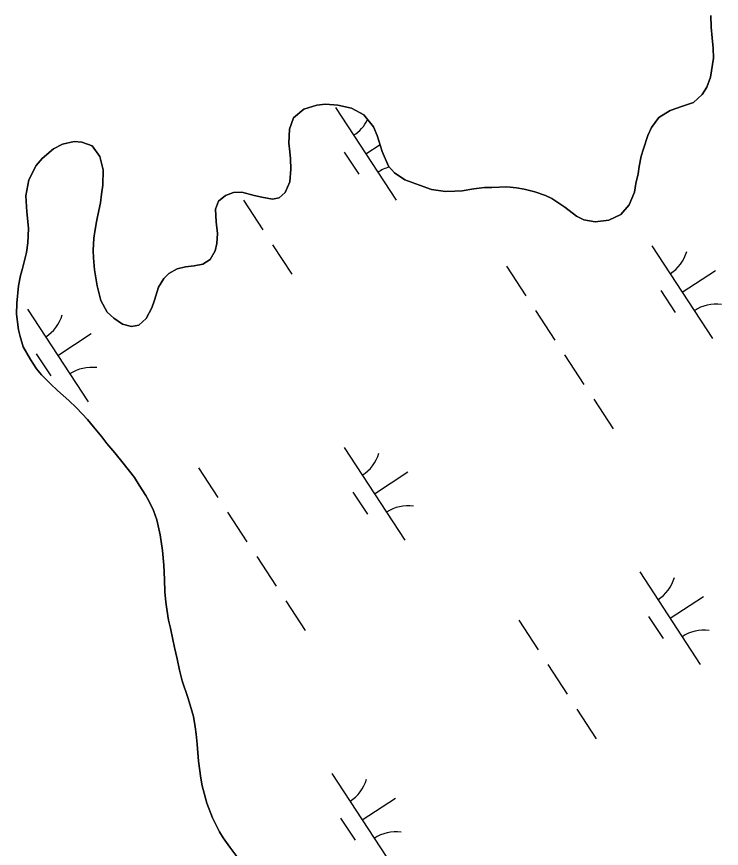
# Model space of a CAD drawing. Extents: x 3945642 to 3966284, y 206476 to 228921.
# Drawn here: x 3963824.5 to 3964143, y 213721.3 to 214097.3 of the extents above; entities that cross this region are included whole.
import ezdxf

# ---------------------------------------------------------------- set-up
doc = ezdxf.new("R2010")
doc.units = 0
doc.layers.add('V-TOPO-SHOR', color=7, linetype='Continuous')
doc.layers.add('V-WETL-SWMP', color=7, linetype='Continuous')

msp = doc.modelspace()

# ---------------------------------------------------------------- linework, layer by layer
at = {"layer": 'V-TOPO-SHOR'}
for points in [[(3964138.23, 214097.78), (3964138.32, 214092.51), (3964138.82, 214087.64), (3964139.33, 214083.04), (3964139.43, 214078.58), (3964139, 214075.61), (3964138.01, 214069.94), (3964136.35, 214065.35), (3964134.3, 214062.13), (3964130.35, 214058.51), (3964125.47, 214056.79), (3964119.78, 214054.94), (3964114.75, 214051.73), (3964111.34, 214047.16), (3964109.69, 214043.52), (3964107.75, 214037.59), (3964106.78, 214034.22), (3964105.8, 214029.49), (3964105.37, 214026.25), (3964104.39, 214021.8), (3964103.68, 214017.89), (3964101.34, 214012.22), (3964097.52, 214007.79), (3964092.09, 214005.27), (3964085.87, 214004.5), (3964080.88, 214005.49), (3964077.51, 214007.14), (3964072.27, 214011.1), (3964066.35, 214015.06), (3964063.52, 214016.43), (3964058.67, 214018.09), (3964053.81, 214019.35), (3964050.43, 214019.91), (3964045.98, 214020.36), (3964039.21, 214020), (3964035.97, 214020.02), (3964031.1, 214019.39), (3964025.82, 214018.62), (3964022.58, 214018.37), (3964018.25, 214018.27), (3964012.04, 214019.13), (3964006.51, 214021.06), (3963999.9, 214023.55), (3963995.2, 214026.69), (3963992.51, 214029.68), (3963989.73, 214036.33), (3963987.48, 214043.51), (3963985.76, 214047.45), (3963981.34, 214052.89), (3963975.82, 214055.91), (3963969.61, 214057.3), (3963964.07, 214057.75), (3963960.15, 214057.24), (3963954.32, 214055.53), (3963949.69, 214051.51), (3963947.76, 214046.39), (3963947.58, 214040.17), (3963947.95, 214036.11), (3963948.2, 214033), (3963948.43, 214028.27), (3963947.98, 214022.59)], [(3963947.98, 214022.59), (3963945.92, 214017.74), (3963943.2, 214015.33), (3963940.08, 214014.81), (3963935.36, 214015.66), (3963931.85, 214016.5), (3963926.32, 214017.89), (3963922.53, 214017.79), (3963918.87, 214016.46), (3963915.74, 214013.92), (3963914.36, 214010.28), (3963914.73, 214004.6), (3963915.23, 213999.32), (3963914.92, 213994.73), (3963914.22, 213991.49), (3963911.89, 213987.58), (3963908.63, 213985.45), (3963904.7, 213984.67), (3963900.78, 213984.16), (3963897.12, 213983.24), (3963893.32, 213981.24), (3963891.01, 213978.96), (3963888.54, 213975.06), (3963886.74, 213969.12), (3963885.63, 213965.62), (3963883.03, 213960.9), (3963879.76, 213957.82), (3963876.37, 213957.17), (3963872.33, 213958.28), (3963868.43, 213961.02), (3963865.48, 213963.74), (3963862.54, 213969.04), (3963860.97, 213975.54), (3963859.67, 213982.85), (3963859.17, 213988.26), (3963859.06, 213991.64), (3963859.38, 213997.18), (3963859.81, 214000.15), (3963860.65, 214004.61), (3963861.21, 214007.58), (3963862.47, 214013.11), (3963862.91, 214017.03), (3963863.48, 214021.08), (3963863.54, 214028.11), (3963862.09, 214034.06), (3963858.62, 214038.96), (3963853.9, 214040.62), (3963850.52, 214040.78), (3963845.24, 214039.6), (3963841.17, 214037.47), (3963836, 214033.18), (3963833.27, 214029.96), (3963829.98, 214023.5), (3963828.7, 214016.34), (3963829.05, 214009.04), (3963829.81, 214001.6), (3963829.78, 213998.22), (3963829.62, 213995.11), (3963828.91, 213990.65), (3963828.21, 213987.68), (3963827.1, 213983.37), (3963826.26, 213980.27), (3963825.28, 213975.54), (3963824.54, 213967.71), (3963824.51, 213962.84), (3963825.4, 213955.67), (3963826.05, 213952.69), (3963827.5, 213948.08), (3963829.1, 213945.23), (3963830.7, 213942.24), (3963833.51, 213938.03), (3963835.79, 213935.31), (3963839.81, 213931.36), (3963843.04, 213928.36), (3963848.13, 213923.73), (3963851.62, 213920.45), (3963856.59, 213915.15), (3963859.27, 213911.88), (3963863.02, 213907.39), (3963865.29, 213904.4), (3963868.91, 213900.05), (3963872.66, 213895.42), (3963877.74, 213888.89), (3963879.88, 213885.5), (3963882.82, 213880.88), (3963884.42, 213878.16), (3963886.42, 213874.09), (3963887.87, 213869.89), (3963889.44, 213862.98), (3963890.47, 213855.94), (3963890.96, 213849.32), (3963891.31, 213842.82), (3963891.54, 213837.28), (3963891.91, 213832.68), (3963892.43, 213829.43), (3963893.2, 213824.43), (3963893.99, 213820.9), (3963895.03, 213815.76), (3963895.81, 213812.1), (3963896.99, 213806.96), (3963898.17, 213801.81)], [(3963898.17, 213801.81), (3963899.35, 213797.07), (3963901.85, 213789.48), (3963902.91, 213786.09), (3963904.36, 213780.95), (3963905.13, 213776.21), (3963905.65, 213772.96), (3963906.16, 213768.49), (3963906.64, 213760.78), (3963907.8, 213753.07), (3963908.31, 213749.55), (3963909.23, 213746.3), (3963910.41, 213741.69), (3963913.06, 213735.05), (3963916.13, 213728.81), (3963917.86, 213726.09), (3963920.81, 213721.88), (3963924.42, 213716.98)]]:
    msp.add_lwpolyline(points, dxfattribs=at)
at = {"layer": 'V-WETL-SWMP'}
for p, q in [((3964138.32, 214092.51), (3964138.23, 214097.78)), ((3964138.82, 214087.64), (3964138.32, 214092.51)), ((3964139.33, 214083.04), (3964138.82, 214087.64)), ((3964139.43, 214078.58), (3964139.33, 214083.04)), ((3964139, 214075.61), (3964139.43, 214078.58)), ((3964138.01, 214069.94), (3964139, 214075.61)), ((3964136.35, 214065.35), (3964138.01, 214069.94)), ((3964134.3, 214062.13), (3964136.35, 214065.35)), ((3964130.35, 214058.51), (3964134.3, 214062.13)), ((3963954.32, 214055.53), (3963960.15, 214057.24)), ((3963960.15, 214057.24), (3963964.07, 214057.75)), ((3963964.07, 214057.75), (3963969.61, 214057.3)), ((3963968.54, 214056.19), (3963995.94, 214014.36)), ((3963969.61, 214057.3), (3963975.82, 214055.91)), ((3963975.82, 214055.91), (3963981.34, 214052.89)), ((3964119.78, 214054.94), (3964125.47, 214056.79)), ((3964125.47, 214056.79), (3964130.35, 214058.51)), ((3963949.69, 214051.51), (3963954.32, 214055.53)), ((3963981.34, 214052.89), (3963985.76, 214047.45)), ((3964114.76, 214051.73), (3964119.78, 214054.94)), ((3963947.76, 214046.39), (3963949.69, 214051.51)), ((3964111.34, 214047.16), (3964114.76, 214051.73)), ((3963947.58, 214040.17), (3963947.76, 214046.39)), ((3963985.76, 214047.45), (3963987.48, 214043.51)), ((3964109.69, 214043.52), (3964111.34, 214047.16)), ((3963845.24, 214039.6), (3963850.52, 214040.78)), ((3963850.52, 214040.78), (3963853.9, 214040.62)), ((3963987.48, 214043.51), (3963989.73, 214036.33)), ((3964107.75, 214037.59), (3964109.69, 214043.52)), ((3963836, 214033.18), (3963841.17, 214037.47)), ((3963841.17, 214037.47), (3963845.24, 214039.6)), ((3963853.9, 214040.62), (3963858.62, 214038.96)), ((3963858.62, 214038.96), (3963862.09, 214034.07)), ((3963947.95, 214036.11), (3963947.58, 214040.17)), ((3963982.24, 214035.28), (3963988.73, 214039.53)), ((3964106.78, 214034.22), (3964107.75, 214037.59)), ((3963833.27, 214029.96), (3963836, 214033.18)), ((3963862.09, 214034.07), (3963863.54, 214028.11)), ((3963948.2, 214033), (3963947.95, 214036.11)), ((3963972.5, 214036.07), (3963979.08, 214026.03)), ((3963989.73, 214036.33), (3963992.51, 214029.69)), ((3964105.8, 214029.49), (3964106.78, 214034.22)), ((3963829.97, 214023.5), (3963833.27, 214029.96)), ((3963948.43, 214028.27), (3963948.2, 214033)), ((3963992.51, 214029.69), (3963995.2, 214026.69)), ((3964105.37, 214026.25), (3964105.8, 214029.49)), ((3963863.54, 214028.11), (3963863.48, 214021.08)), ((3963947.98, 214022.59), (3963948.43, 214028.27)), ((3963995.2, 214026.69), (3963999.9, 214023.55)), ((3964104.39, 214021.8), (3964105.37, 214026.25)), ((3963828.7, 214016.34), (3963829.97, 214023.5)), ((3963945.92, 214017.74), (3963947.98, 214022.59)), ((3963999.9, 214023.55), (3964006.51, 214021.06)), ((3963863.48, 214021.08), (3963862.91, 214017.03)), ((3964006.51, 214021.06), (3964012.04, 214019.13)), ((3964012.04, 214019.13), (3964018.25, 214018.27)), ((3964018.25, 214018.27), (3964022.57, 214018.37)), ((3964022.57, 214018.37), (3964025.82, 214018.62)), ((3964025.82, 214018.62), (3964031.1, 214019.39)), ((3964031.1, 214019.39), (3964035.97, 214020.02)), ((3964035.97, 214020.02), (3964039.21, 214020)), ((3964039.21, 214020), (3964045.98, 214020.35)), ((3964045.98, 214020.35), (3964050.43, 214019.92)), ((3964050.43, 214019.92), (3964053.81, 214019.35)), ((3964053.81, 214019.35), (3964058.67, 214018.09)), ((3964103.68, 214017.88), (3964104.39, 214021.8)), ((3963829.05, 214009.04), (3963828.7, 214016.34)), ((3963862.91, 214017.03), (3963862.47, 214013.11)), ((3963915.74, 214013.92), (3963918.87, 214016.46)), ((3963918.87, 214016.46), (3963922.53, 214017.79)), ((3963922.53, 214017.79), (3963926.32, 214017.89)), ((3963926.32, 214017.89), (3963931.85, 214016.5)), ((3963931.85, 214016.5), (3963935.36, 214015.66)), ((3963935.36, 214015.66), (3963940.08, 214014.81)), ((3963940.08, 214014.81), (3963943.2, 214015.33)), ((3963943.2, 214015.33), (3963945.92, 214017.74)), ((3964058.67, 214018.09), (3964063.52, 214016.43)), ((3964063.52, 214016.43), (3964066.35, 214015.06)), ((3964066.35, 214015.06), (3964072.27, 214011.1)), ((3964101.34, 214012.22), (3964103.68, 214017.88)), ((3963862.47, 214013.11), (3963861.21, 214007.58)), ((3963914.36, 214010.28), (3963915.74, 214013.92)), ((3963927, 214014.28), (3963935.77, 214000.89)), ((3964072.27, 214011.1), (3964077.51, 214007.14)), ((3964097.52, 214007.79), (3964101.34, 214012.22)), ((3963829.81, 214001.6), (3963829.05, 214009.04)), ((3963861.21, 214007.58), (3963860.65, 214004.61)), ((3963914.73, 214004.6), (3963914.36, 214010.28)), ((3964077.51, 214007.14), (3964080.88, 214005.49)), ((3964092.09, 214005.27), (3964097.52, 214007.79)), ((3963860.65, 214004.61), (3963859.81, 214000.15)), ((3963915.23, 213999.32), (3963914.73, 214004.6)), ((3964080.88, 214005.49), (3964085.87, 214004.5)), ((3964085.87, 214004.5), (3964092.09, 214005.27)), ((3963829.78, 213998.22), (3963829.81, 214001.6)), ((3963859.81, 214000.15), (3963859.38, 213997.18)), ((3963829.62, 213995.11), (3963829.78, 213998.22)), ((3963859.38, 213997.18), (3963859.06, 213991.64)), ((3963914.92, 213994.73), (3963915.23, 213999.32)), ((3963828.91, 213990.65), (3963829.62, 213995.11)), ((3963914.22, 213991.49), (3963914.92, 213994.73)), ((3963940.15, 213994.2), (3963948.92, 213980.82)), ((3964111.62, 213993.65), (3964139.02, 213951.82)), ((3963828.21, 213987.69), (3963828.91, 213990.65)), ((3963859.06, 213991.64), (3963859.17, 213988.26)), ((3963859.17, 213988.26), (3963859.67, 213982.85)), ((3963911.89, 213987.58), (3963914.22, 213991.49)), ((3963827.1, 213983.37), (3963828.21, 213987.69)), ((3963900.78, 213984.16), (3963904.7, 213984.67)), ((3963904.7, 213984.67), (3963908.63, 213985.45)), ((3963908.63, 213985.45), (3963911.89, 213987.58)), ((3964045.82, 213984.52), (3964054.59, 213971.14)), ((3963826.26, 213980.27), (3963827.1, 213983.37)), ((3963859.67, 213982.85), (3963860.97, 213975.54)), ((3963891.01, 213978.96), (3963893.32, 213981.24)), ((3963893.32, 213981.24), (3963897.12, 213983.24)), ((3963897.12, 213983.24), (3963900.78, 213984.16)), ((3964125.32, 213972.74), (3964140.37, 213982.6)), ((3963825.28, 213975.54), (3963826.26, 213980.27)), ((3963888.54, 213975.06), (3963891.01, 213978.96)), ((3963824.54, 213967.71), (3963825.28, 213975.54)), ((3963860.97, 213975.54), (3963862.54, 213969.04)), ((3963886.74, 213969.12), (3963888.54, 213975.06)), ((3964115.57, 213973.53), (3964122.15, 213963.49)), ((3963824.51, 213962.84), (3963824.54, 213967.71)), ((3963862.54, 213969.04), (3963865.48, 213963.74)), ((3963883.03, 213960.9), (3963885.63, 213965.62)), ((3963885.63, 213965.62), (3963886.74, 213969.12)), ((3963825.4, 213955.67), (3963824.51, 213962.84)), ((3963829.4, 213965.04), (3963856.8, 213923.21)), ((3963865.48, 213963.74), (3963868.43, 213961.02)), ((3964058.97, 213964.45), (3964067.74, 213951.06)), ((3963868.43, 213961.02), (3963872.33, 213958.28)), ((3963872.33, 213958.28), (3963876.38, 213957.17)), ((3963879.76, 213957.82), (3963883.03, 213960.9)), ((3963826.05, 213952.69), (3963825.4, 213955.67)), ((3963876.38, 213957.17), (3963879.76, 213957.82)), ((3963827.5, 213948.08), (3963826.05, 213952.69)), ((3963843.1, 213944.13), (3963858.16, 213953.99)), ((3963829.1, 213945.23), (3963827.5, 213948.08)), ((3963830.7, 213942.24), (3963829.1, 213945.23)), ((3963833.36, 213944.92), (3963839.94, 213934.88)), ((3964072.13, 213944.37), (3964080.89, 213930.99)), ((3963833.51, 213938.03), (3963830.7, 213942.24)), ((3963835.79, 213935.31), (3963833.51, 213938.03)), ((3963839.81, 213931.36), (3963835.79, 213935.31)), ((3963843.03, 213928.36), (3963839.81, 213931.36)), ((3963848.14, 213923.73), (3963843.03, 213928.36)), ((3964085.28, 213924.3), (3964094.05, 213910.91)), ((3963851.62, 213920.45), (3963848.14, 213923.73)), ((3963856.59, 213915.14), (3963851.62, 213920.45)), ((3963859.27, 213911.88), (3963856.59, 213915.14)), ((3963863.02, 213907.39), (3963859.27, 213911.88)), ((3963865.29, 213904.4), (3963863.02, 213907.39)), ((3963868.91, 213900.04), (3963865.29, 213904.4)), ((3963972.48, 213902.5), (3963999.88, 213860.67)), ((3963872.66, 213895.42), (3963868.91, 213900.04)), ((3963877.74, 213888.89), (3963872.66, 213895.42)), ((3963906.68, 213893.37), (3963915.45, 213879.99)), ((3963986.18, 213881.58), (3964001.23, 213891.45)), ((3963879.88, 213885.49), (3963877.74, 213888.89)), ((3963882.82, 213880.88), (3963879.88, 213885.49)), ((3963884.42, 213878.16), (3963882.82, 213880.88)), ((3963976.44, 213882.37), (3963983.01, 213872.34)), ((3963886.42, 213874.09), (3963884.42, 213878.16)), ((3963887.87, 213869.89), (3963886.42, 213874.09)), ((3963919.84, 213873.3), (3963928.6, 213859.91)), ((3963889.44, 213862.98), (3963887.87, 213869.89)), ((3963890.47, 213855.94), (3963889.44, 213862.98)), ((3963890.96, 213849.32), (3963890.47, 213855.94)), ((3963932.99, 213853.22), (3963941.75, 213839.84)), ((3963891.31, 213842.82), (3963890.96, 213849.32)), ((3964106.06, 213846.27), (3964133.46, 213804.45)), ((3963891.54, 213837.28), (3963891.31, 213842.82)), ((3963891.91, 213832.68), (3963891.54, 213837.28)), ((3964119.76, 213825.36), (3964134.82, 213835.22)), ((3963892.43, 213829.43), (3963891.91, 213832.68)), ((3963946.14, 213833.14), (3963954.91, 213819.76)), ((3963893.2, 213824.43), (3963892.43, 213829.43)), ((3963893.99, 213820.9), (3963893.2, 213824.43)), ((3964051.37, 213824.43), (3964060.14, 213811.05)), ((3964110.02, 213826.15), (3964116.6, 213816.11)), ((3963895.03, 213815.76), (3963893.99, 213820.9)), ((3963895.81, 213812.1), (3963895.03, 213815.76)), ((3963896.99, 213806.96), (3963895.81, 213812.1)), ((3963898.17, 213801.81), (3963896.99, 213806.96)), ((3964064.52, 213804.36), (3964073.29, 213790.97)), ((3963899.35, 213797.07), (3963898.17, 213801.81)), ((3963901.86, 213789.48), (3963899.35, 213797.07)), ((3963902.91, 213786.09), (3963901.86, 213789.48)), ((3963904.36, 213780.95), (3963902.91, 213786.09)), ((3964077.67, 213784.28), (3964086.44, 213770.9)), ((3963905.13, 213776.21), (3963904.36, 213780.95)), ((3963905.65, 213772.96), (3963905.13, 213776.21)), ((3963906.16, 213768.49), (3963905.65, 213772.96)), ((3963906.64, 213760.78), (3963906.16, 213768.49)), ((3963907.8, 213753.07), (3963906.64, 213760.78)), ((3963966.92, 213755.12), (3963994.32, 213713.29)), ((3963908.31, 213749.55), (3963907.8, 213753.07)), ((3963909.23, 213746.3), (3963908.31, 213749.55)), ((3963910.41, 213741.69), (3963909.23, 213746.3)), ((3963980.62, 213734.21), (3963995.68, 213744.07)), ((3963913.06, 213735.05), (3963910.41, 213741.69)), ((3963916.13, 213728.81), (3963913.06, 213735.05)), ((3963970.88, 213735), (3963977.46, 213724.96)), ((3963917.86, 213726.09), (3963916.13, 213728.81)), ((3963920.81, 213721.88), (3963917.86, 213726.09)), ((3963924.42, 213716.98), (3963920.81, 213721.88))]:
    msp.add_line(p, q, dxfattribs=at)
for centre, start, end in [((3963967.3, 214058.51), 302.4575, 333.7209), ((3963997.58, 214012.3), 105.4833, 124.0011), ((3964110.38, 213995.97), 302.4575, 344.0011), ((3964140.65, 213949.76), 82.4574, 124.0011), ((3963828.17, 213967.36), 302.4575, 344.0011), ((3963858.44, 213921.15), 82.4574, 124.0011), ((3963971.24, 213904.82), 302.4575, 344.0011), ((3964001.51, 213858.61), 82.4574, 124.0011), ((3964104.82, 213848.59), 302.4575, 344.0011), ((3964135.1, 213802.38), 82.4574, 124.0011), ((3963965.69, 213757.44), 302.4575, 344.0011), ((3963995.96, 213711.23), 82.4574, 124.0011)]:
    msp.add_arc(centre, 17.62, start, end, dxfattribs=at)

doc.saveas('drawing.dxf')
